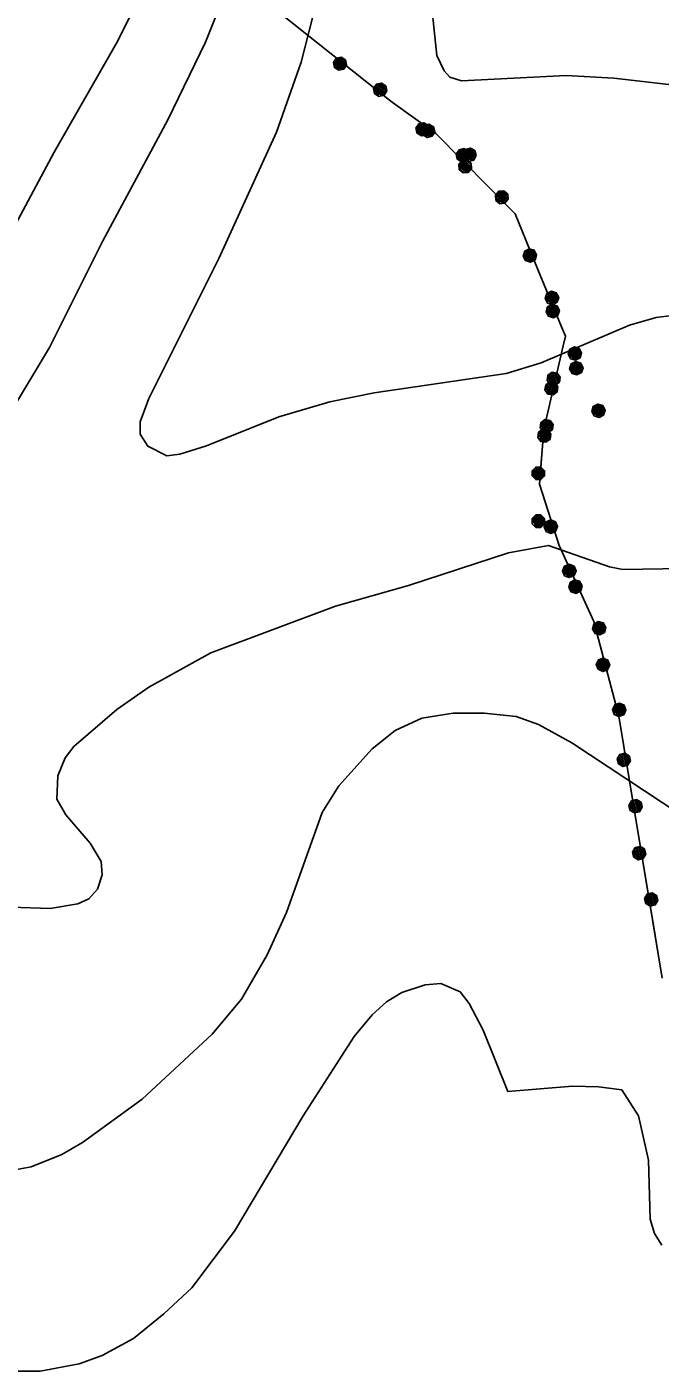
# Model space of a CAD drawing. Extents: x -645676 to -642474, y -1077513 to -1072613.
# Drawn here: x -644189.8 to -644024.6, y -1077500.7 to -1077150 of the extents above; entities that cross this region are included whole.
import ezdxf

# ---------------------------------------------------------------- set-up
doc = ezdxf.new("R2010")
doc.units = 0
for name, color, linetype in [('KULTURY_STAV', 7, 'Continuous'), ('OBVOD_PU', 7, 'Continuous'), ('SPRAV_HR_STAV', 7, 'Continuous'), ('VRSTEVNICE', 7, 'Continuous')]:
    doc.layers.add(name, color=color, linetype=linetype)

# ---------------------------------------------------------------- blocks, each defined once
blk = doc.blocks.new('2$0620')
for points in [[(-1.07, 0.32), (-0.88, 0.13), (-0.88, -0.14), (-1.07, -0.33), (-1.34, -0.33), (-1.53, -0.14), (-1.53, 0.13), (-1.34, 0.32), (-1.07, 0.32), (-1.08, 0.28), (-1.32, 0.28), (-1.4, 0.2), (-1, 0.2), (-0.92, 0.12), (-1.48, 0.12), (-1.48, 0.04), (-0.92, 0.04), (-0.92, -0.04), (-1.48, -0.04), (-1.48, -0.12), (-0.92, -0.12), (-1, -0.2), (-1.4, -0.2), (-1.32, -0.28), (-1.08, -0.28)], [(1.43, 0.32), (1.62, 0.13), (1.62, -0.14), (1.43, -0.33), (1.16, -0.33), (0.97, -0.14), (0.97, 0.13), (1.16, 0.32), (1.43, 0.32), (1.4, 0.28), (1.16, 0.28), (1.08, 0.2), (1.48, 0.2), (1.56, 0.12), (1, 0.12), (1, 0.04), (1.56, 0.04), (1.56, -0.04), (1, -0.04), (1, -0.12), (1.56, -0.12), (1.48, -0.2), (1.08, -0.2), (1.16, -0.28), (1.4, -0.28)]]:
    blk.add_lwpolyline(points)

msp = doc.modelspace()

# ---------------------------------------------------------------- linework, layer by layer
at = {"layer": 'KULTURY_STAV'}
msp.add_lwpolyline([(-644024.01, -1077398.19), (-644031.37, -1077354.12), (-644035.37, -1077329.81), (-644041.88, -1077305.18), (-644050.93, -1077285.36), (-644056.05, -1077269.29), (-644055.85, -1077266.86), (-644054.91, -1077255.07), (-644049.84, -1077233.24), (-644049.26, -1077230.74), (-644050.29, -1077228.24), (-644056.45, -1077213.32), (-644062.43, -1077198.81), (-644083.11, -1077177.84), (-644094.13, -1077169.97), (-644095.19, -1077169.13), (-644116.74, -1077151.99), (-644157.93, -1077119.23)], dxfattribs=at)
at = {"layer": 'OBVOD_PU'}
msp.add_lwpolyline([(-644024.01, -1077398.19), (-644025.87, -1077387.04), (-644031.37, -1077354.12), (-644035.37, -1077329.81), (-644041.88, -1077305.18), (-644050.93, -1077285.36), (-644056.05, -1077269.29), (-644054.91, -1077255.07), (-644049.84, -1077233.24), (-644049.26, -1077230.74), (-644050.29, -1077228.24), (-644056.45, -1077213.32), (-644062.43, -1077198.81), (-644083.11, -1077177.84), (-644094.13, -1077169.97), (-644095.19, -1077169.13), (-644116.74, -1077151.99), (-644160.12, -1077117.49)], dxfattribs=at)
at = {"layer": 'SPRAV_HR_STAV'}
for p, q in [((-644160.12, -1077117.49), (-644116.74, -1077151.99)), ((-644116.74, -1077151.99), (-644095.19, -1077169.13)), ((-644095.19, -1077169.13), (-644094.13, -1077169.97)), ((-644094.13, -1077169.97), (-644083.11, -1077177.84)), ((-644083.11, -1077177.84), (-644062.43, -1077198.81)), ((-644062.43, -1077198.81), (-644056.45, -1077213.32)), ((-644056.45, -1077213.32), (-644050.29, -1077228.24)), ((-644050.29, -1077228.24), (-644049.26, -1077230.74)), ((-644049.84, -1077233.24), (-644054.91, -1077255.07)), ((-644049.26, -1077230.74), (-644049.84, -1077233.24)), ((-644054.91, -1077255.07), (-644056.05, -1077269.29)), ((-644056.05, -1077269.29), (-644050.93, -1077285.36)), ((-644050.93, -1077285.36), (-644041.88, -1077305.18)), ((-644041.88, -1077305.18), (-644035.37, -1077329.81)), ((-644035.37, -1077329.81), (-644031.37, -1077354.12)), ((-644031.37, -1077354.12), (-644024.01, -1077398.19))]:
    msp.add_line(p, q, dxfattribs=at)
at = {"layer": 'VRSTEVNICE'}
for points in [[(-644204.45, -1077223.22), (-644182.66, -1077182.75), (-644166.08, -1077153.71), (-644155.07, -1077131.41)], [(-644173.61, -1077377.46), (-644176.5, -1077378.76), (-644183.74, -1077380.06), (-644193.88, -1077379.63), (-644211.26, -1077377.31), (-644234.43, -1077373.11), (-644251.81, -1077368.62), (-644258.33, -1077363.41), (-644259.77, -1077361.38), (-644261.37, -1077357.04), (-644261.66, -1077348.93), (-644259.92, -1077340.82), (-644253.98, -1077328.65), (-644242.69, -1077310.41), (-644230.96, -1077294.19), (-644214.45, -1077274.49), (-644203.44, -1077263.34), (-644194.32, -1077251.03), (-644183.89, -1077233.65), (-644169.99, -1077205.85), (-644153.04, -1077174.27), (-644143.19, -1077154), (-644137.55, -1077139.81)], [(-644084.11, -1077145.02), (-644082.8, -1077157.48), (-644080.92, -1077161.53), (-644079.47, -1077163.12), (-644076.43, -1077164.14), (-644049.06, -1077162.69), (-644036.61, -1077163.41), (-644016.33, -1077165.73), (-644000.11, -1077168.48), (-643975.78, -1077174.42), (-643955.51, -1077181.51), (-643943.34, -1077184.7), (-643927.12, -1077186.73), (-643893.23, -1077187.6), (-643874.41, -1077189.92), (-643863.11, -1077192.23), (-643851.81, -1077195.42), (-643819.66, -1077207.15), (-643795.33, -1077210.63), (-643775.06, -1077216.56), (-643754.78, -1077225.25), (-643738.56, -1077233.94)], [(-644115.24, -1077147.63), (-644118.28, -1077159.21), (-644124.66, -1077177.46), (-644139.72, -1077210.48), (-644157.97, -1077246.98), (-644160.28, -1077253.06), (-644160.28, -1077256.24), (-644158.26, -1077259.43), (-644153.33, -1077261.89), (-644149.86, -1077261.46), (-644142.9, -1077259.28), (-644124.08, -1077251.75), (-644110.75, -1077247.84), (-644099.17, -1077245.53), (-644064.7, -1077240.46), (-644055.58, -1077237.71), (-644032.55, -1077227.86), (-644025.6, -1077225.83), (-644018.65, -1077224.96)], [(-644018.65, -1077291.29), (-644034.29, -1077291.58), (-644037.76, -1077290.86), (-644053.69, -1077285.35), (-644064.12, -1077287.24), (-644090.19, -1077295.78), (-644109.31, -1077301.14), (-644141.78, -1077313.31), (-644157.97, -1077322.28), (-644166.37, -1077328.07), (-644177.52, -1077337.78), (-644179.83, -1077340.67), (-644181.72, -1077345.45), (-644182.01, -1077351.53), (-644179.69, -1077355.59), (-644173.32, -1077362.98), (-644170.42, -1077367.76), (-644170.13, -1077371.23), (-644171.43, -1077375), (-644173.61, -1077377.46)], [(-644194.75, -1077448.57), (-644188.67, -1077447.41), (-644180.7, -1077444.22), (-644175.34, -1077441.03), (-644159.7, -1077429.74), (-644141.46, -1077412.79), (-644133.78, -1077403.67), (-644127.12, -1077392.09), (-644122.05, -1077381.08), (-644112.78, -1077355.01), (-644108.44, -1077348.06), (-644099.75, -1077338.36), (-644093.67, -1077333.58), (-644086.71, -1077330.39), (-644078.6, -1077329.09)], [(-644078.6, -1077329.09), (-644070.49, -1077329.09), (-644062.09, -1077329.96), (-644056.3, -1077331.98), (-644047.61, -1077336.76), (-644000.43, -1077367.96)], [(-644024.15, -1077467.83), (-644026.03, -1077464.79), (-644027.19, -1077461.02), (-644027.63, -1077445.67), (-644030.23, -1077434.08), (-644034.58, -1077427.28), (-644040.63, -1077426.55), (-644047.42, -1077426.35), (-644064.3, -1077427.77), (-644070.78, -1077411.78), (-644074.4, -1077404.83), (-644076.72, -1077401.79), (-644081.79, -1077399.62), (-644085.84, -1077399.91), (-644091.93, -1077401.93), (-644095.98, -1077404.4), (-644099.75, -1077407.73), (-644104.38, -1077413.37), (-644117.71, -1077434.08), (-644135.66, -1077464.21), (-644146.81, -1077478.98), (-644154.06, -1077485.78), (-644162.02, -1077492.16), (-644170.13, -1077496.65), (-644176.21, -1077498.82), (-644186.35, -1077500.7), (-644194.46, -1077500.7)]]:
    msp.add_lwpolyline(points, dxfattribs=at)

# ---------------------------------------------------------------- block references
at = {"layer": 'SPRAV_HR_STAV'}
for p, xscale, yscale, rotation in [((-644103.04, -1077162.88), 5, 5.000000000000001, -32.886033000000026), ((-644081.47, -1077180), 5, 5, -32.782097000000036), ((-644079.89, -1077180.14), 5, 5, -29.869743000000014), ((-644070.82, -1077190.3), 4.999999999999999, 4.999999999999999, -39.90809400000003), ((-644055.76, -1077214.99), 5.000000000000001, 4.999999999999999, -62.49869799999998), ((-644049.77, -1077229.5), 5, 5, -62.46186599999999), ((-644053.21, -1077247.79), 5, 5, -98.57714000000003), ((-644043.62, -1077244.42), 5.000000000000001, 4.999999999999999, -62.505147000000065), ((-644053.8, -1077250.29), 5, 5.000000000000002, -98.59092700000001), ((-644056.31, -1077272.51), 5.000000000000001, 4.999999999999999, -89.95112899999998), ((-644050.74, -1077285.96), 5.000000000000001, 5, -67.30698700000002), ((-644043.66, -1077301.28), 5, 5.000000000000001, -60.317392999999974), ((-644037.41, -1077322.1), 4.999999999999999, 5, -70.223844), ((-644032.53, -1077347.08), 5.000000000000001, 5, -75.78072200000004), ((-644028.49, -1077371.38), 5.000000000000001, 4.999999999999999, -75.64084500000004)]:
    msp.add_blockref('2$0620', p, dxfattribs=dict(at, xscale=xscale, yscale=yscale, rotation=rotation))

doc.saveas('drawing.dxf')
